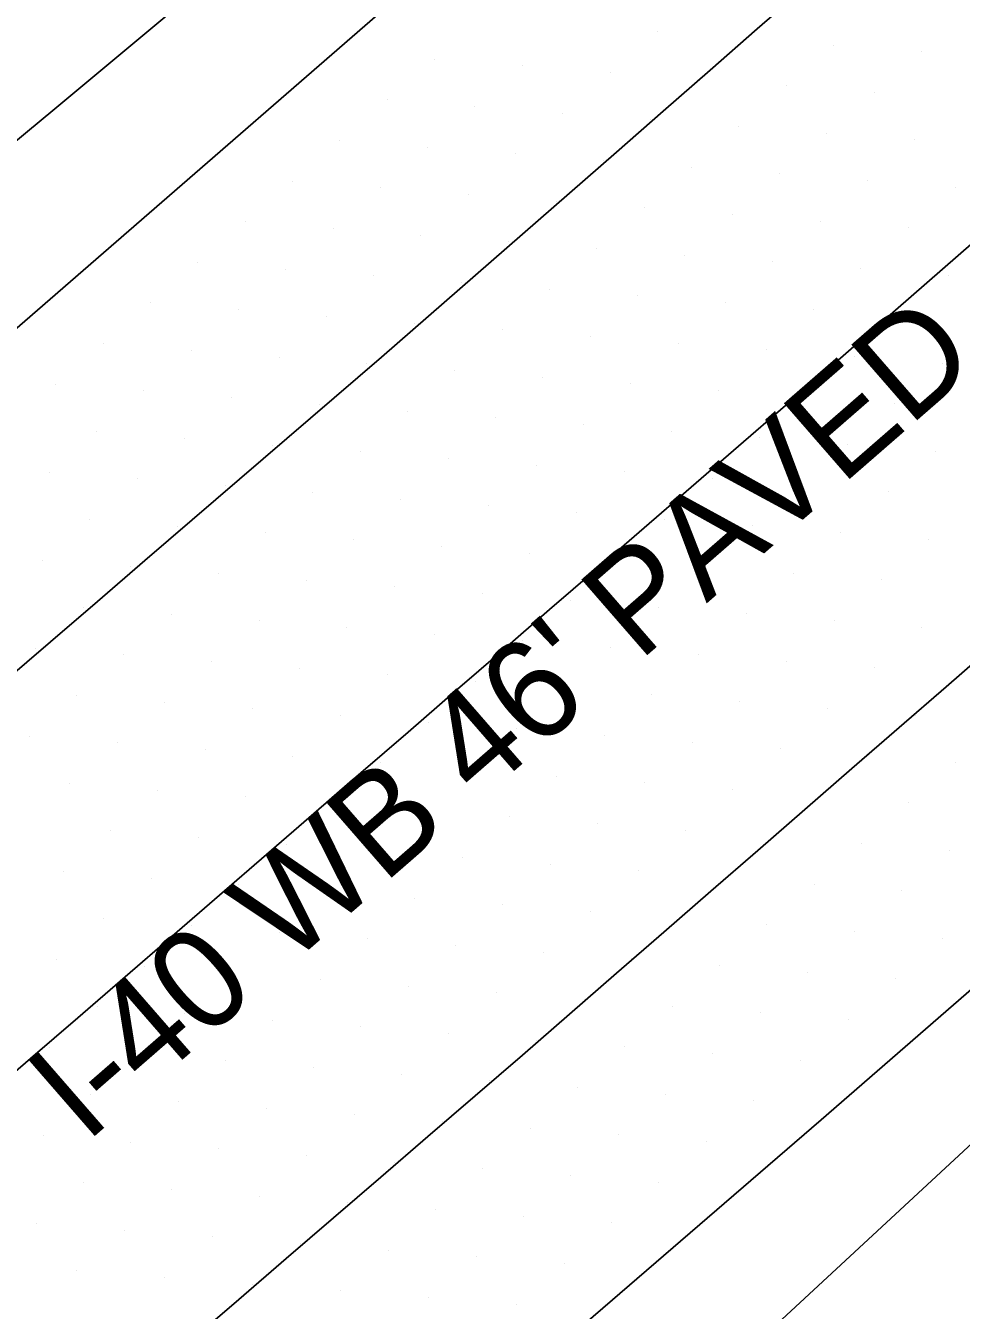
# Model space of a CAD drawing. Extents: x 1548934 to 1561348, y 809680 to 824075.
# Drawn here: x 1551676.3 to 1551713.8, y 810646.5 to 810698 of the extents above; entities that cross this region are included whole.
import ezdxf

# ---------------------------------------------------------------- set-up
doc = ezdxf.new("R2010")
doc.units = 0
for name, color, linetype in [('E_NCDOT_Vertical_Profile_Ground_Line', 7, 'Continuous'), ('Exist DTM Scan Elevation Point', 7, 'Continuous'), ('Exist Roads EOP Text', 7, 'Continuous'), ('P_RDY_Terminator_Cell', 7, 'Continuous'), ('PH Exist DTM Breakline', 7, 'Continuous')]:
    doc.layers.add(name, color=color, linetype=linetype)

msp = doc.modelspace()

# ---------------------------------------------------------------- linework, layer by layer
at = {"layer": 'E_NCDOT_Vertical_Profile_Ground_Line'}
for points in [[(1551623.114, 810640.529), (1551645.931, 810660.005), (1551668.609, 810679.564), (1551691.2, 810699.178), (1551713.871, 810718.824), (1551736.487, 810738.534), (1551759.39, 810757.969), (1551782.045, 810777.634), (1551804.648, 810797.259), (1551827.112, 810817.056), (1551849.55, 810836.968), (1551871.85, 810857.001), (1551894.133, 810877.042), (1551916.371, 810897.058), (1551938.535, 810917.275)], [(1551685.424, 810634.556), (1551708.169, 810654.186), (1551730.822, 810673.853), (1551753.618, 810693.379)]]:
    msp.add_lwpolyline(points, dxfattribs=at)
at = {"layer": 'Exist DTM Scan Elevation Point'}
for p, q in [((1551701.614, 810697.783), (1551701.614, 810697.783)), ((1551705.139, 810697.515), (1551705.139, 810697.515)), ((1551708.664, 810697.247), (1551708.664, 810697.247)), ((1551712.189, 810696.979), (1551712.189, 810696.979)), ((1551692.668, 810696.689), (1551692.668, 810696.689)), ((1551696.193, 810696.422), (1551696.193, 810696.422)), ((1551699.718, 810696.154), (1551699.718, 810696.154)), ((1551703.242, 810695.886), (1551703.242, 810695.886)), ((1551706.768, 810695.618), (1551706.768, 810695.618)), ((1551710.293, 810695.35), (1551710.293, 810695.35)), ((1551690.771, 810695.061), (1551690.771, 810695.061)), ((1551694.296, 810694.793), (1551694.296, 810694.793)), ((1551697.821, 810694.525), (1551697.821, 810694.525)), ((1551701.346, 810694.257), (1551701.346, 810694.257)), ((1551704.871, 810693.989), (1551704.871, 810693.989)), ((1551708.396, 810693.722), (1551708.396, 810693.722)), ((1551688.875, 810693.432), (1551688.875, 810693.432)), ((1551692.4, 810693.164), (1551692.4, 810693.164)), ((1551711.922, 810693.454), (1551711.922, 810693.454)), ((1551695.925, 810692.896), (1551695.925, 810692.896)), ((1551699.45, 810692.628), (1551699.45, 810692.628)), ((1551702.975, 810692.36), (1551702.975, 810692.36)), ((1551686.979, 810691.803), (1551686.979, 810691.803)), ((1551706.5, 810692.093), (1551706.5, 810692.093)), ((1551710.025, 810691.825), (1551710.025, 810691.825)), ((1551690.503, 810691.535), (1551690.503, 810691.535)), ((1551694.028, 810691.267), (1551694.028, 810691.267)), ((1551713.551, 810691.557), (1551713.551, 810691.557)), ((1551697.553, 810690.999), (1551697.553, 810690.999)), ((1551701.079, 810690.731), (1551701.079, 810690.731)), ((1551685.082, 810690.174), (1551685.082, 810690.174)), ((1551704.604, 810690.464), (1551704.604, 810690.464)), ((1551708.129, 810690.196), (1551708.129, 810690.196)), ((1551688.607, 810689.906), (1551688.607, 810689.906)), ((1551692.132, 810689.638), (1551692.132, 810689.638)), ((1551711.654, 810689.929), (1551711.654, 810689.929)), ((1551695.657, 810689.37), (1551695.657, 810689.37)), ((1551699.182, 810689.102), (1551699.182, 810689.102)), ((1551683.186, 810688.545), (1551683.186, 810688.545)), ((1551702.707, 810688.835), (1551702.707, 810688.835)), ((1551706.233, 810688.567), (1551706.233, 810688.567)), ((1551686.711, 810688.277), (1551686.711, 810688.277)), ((1551690.236, 810688.009), (1551690.236, 810688.009)), ((1551709.758, 810688.3), (1551709.758, 810688.3)), ((1551713.283, 810688.032), (1551713.283, 810688.032)), ((1551693.761, 810687.741), (1551693.761, 810687.741)), ((1551697.286, 810687.474), (1551697.286, 810687.474)), ((1551700.811, 810687.206), (1551700.811, 810687.206)), ((1551681.29, 810686.916), (1551681.29, 810686.916)), ((1551684.814, 810686.648), (1551684.814, 810686.648)), ((1551704.336, 810686.938), (1551704.336, 810686.938)), ((1551707.861, 810686.671), (1551707.861, 810686.671)), ((1551688.339, 810686.38), (1551688.339, 810686.38)), ((1551691.864, 810686.112), (1551691.864, 810686.112)), ((1551711.387, 810686.403), (1551711.387, 810686.403)), ((1551695.389, 810685.845), (1551695.389, 810685.845)), ((1551698.915, 810685.577), (1551698.915, 810685.577)), ((1551679.393, 810685.287), (1551679.393, 810685.287)), ((1551682.918, 810685.019), (1551682.918, 810685.019)), ((1551702.44, 810685.309), (1551702.44, 810685.309)), ((1551705.965, 810685.042), (1551705.965, 810685.042)), ((1551686.443, 810684.751), (1551686.443, 810684.751)), ((1551689.968, 810684.483), (1551689.968, 810684.483)), ((1551709.49, 810684.774), (1551709.49, 810684.774)), ((1551713.015, 810684.506), (1551713.015, 810684.506)), ((1551693.493, 810684.216), (1551693.493, 810684.216)), ((1551697.018, 810683.948), (1551697.018, 810683.948)), ((1551677.497, 810683.658), (1551677.497, 810683.658)), ((1551681.022, 810683.39), (1551681.022, 810683.39)), ((1551700.543, 810683.68), (1551700.543, 810683.68)), ((1551704.069, 810683.413), (1551704.069, 810683.413)), ((1551684.547, 810683.122), (1551684.547, 810683.122)), ((1551688.071, 810682.854), (1551688.071, 810682.854)), ((1551707.594, 810683.145), (1551707.594, 810683.145)), ((1551711.119, 810682.877), (1551711.119, 810682.877)), ((1551691.597, 810682.587), (1551691.597, 810682.587)), ((1551695.122, 810682.319), (1551695.122, 810682.319)), ((1551698.647, 810682.051), (1551698.647, 810682.051)), ((1551679.125, 810681.761), (1551679.125, 810681.761)), ((1551682.65, 810681.493), (1551682.65, 810681.493)), ((1551702.172, 810681.784), (1551702.172, 810681.784)), ((1551705.697, 810681.516), (1551705.697, 810681.516)), ((1551686.175, 810681.225), (1551686.175, 810681.225)), ((1551689.7, 810680.958), (1551689.7, 810680.958)), ((1551709.223, 810681.248), (1551709.223, 810681.248)), ((1551712.748, 810680.981), (1551712.748, 810680.981)), ((1551693.225, 810680.69), (1551693.225, 810680.69)), ((1551696.751, 810680.422), (1551696.751, 810680.422)), ((1551677.229, 810680.132), (1551677.229, 810680.132)), ((1551680.754, 810679.864), (1551680.754, 810679.864)), ((1551700.276, 810680.155), (1551700.276, 810680.155)), ((1551703.801, 810679.887), (1551703.801, 810679.887)), ((1551684.279, 810679.597), (1551684.279, 810679.597)), ((1551687.804, 810679.329), (1551687.804, 810679.329)), ((1551707.326, 810679.619), (1551707.326, 810679.619)), ((1551710.851, 810679.352), (1551710.851, 810679.352)), ((1551691.329, 810679.061), (1551691.329, 810679.061)), ((1551694.854, 810678.794), (1551694.854, 810678.794)), ((1551678.857, 810678.236), (1551678.857, 810678.236)), ((1551698.38, 810678.526), (1551698.38, 810678.526)), ((1551701.905, 810678.258), (1551701.905, 810678.258)), ((1551682.382, 810677.968), (1551682.382, 810677.968)), ((1551685.908, 810677.7), (1551685.908, 810677.7)), ((1551705.43, 810677.991), (1551705.43, 810677.991)), ((1551708.955, 810677.723), (1551708.955, 810677.723)), ((1551689.433, 810677.432), (1551689.433, 810677.432)), ((1551712.48, 810677.455), (1551712.48, 810677.455)), ((1551692.958, 810677.165), (1551692.958, 810677.165)), ((1551696.483, 810676.897), (1551696.483, 810676.897)), ((1551676.961, 810676.607), (1551676.961, 810676.607)), ((1551680.486, 810676.339), (1551680.486, 810676.339)), ((1551700.008, 810676.629), (1551700.008, 810676.629)), ((1551703.533, 810676.362), (1551703.533, 810676.362)), ((1551684.011, 810676.071), (1551684.011, 810676.071)), ((1551687.536, 810675.803), (1551687.536, 810675.803)), ((1551707.058, 810676.094), (1551707.058, 810676.094)), ((1551710.584, 810675.826), (1551710.584, 810675.826)), ((1551691.061, 810675.536), (1551691.061, 810675.536)), ((1551694.587, 810675.268), (1551694.587, 810675.268)), ((1551678.59, 810674.71), (1551678.59, 810674.71)), ((1551698.112, 810675), (1551698.112, 810675)), ((1551701.637, 810674.733), (1551701.637, 810674.733)), ((1551682.115, 810674.442), (1551682.115, 810674.442)), ((1551685.64, 810674.174), (1551685.64, 810674.174)), ((1551705.162, 810674.465), (1551705.162, 810674.465)), ((1551708.687, 810674.197), (1551708.687, 810674.197)), ((1551689.165, 810673.907), (1551689.165, 810673.907)), ((1551692.69, 810673.639), (1551692.69, 810673.639)), ((1551712.212, 810673.93), (1551712.212, 810673.93)), ((1551676.693, 810673.081), (1551676.693, 810673.081)), ((1551696.216, 810673.372), (1551696.216, 810673.372)), ((1551699.741, 810673.104), (1551699.741, 810673.104)), ((1551680.218, 810672.813), (1551680.218, 810672.813)), ((1551683.744, 810672.545), (1551683.744, 810672.545)), ((1551703.266, 810672.836), (1551703.266, 810672.836)), ((1551706.791, 810672.568), (1551706.791, 810672.568)), ((1551687.269, 810672.278), (1551687.269, 810672.278)), ((1551710.316, 810672.301), (1551710.316, 810672.301)), ((1551690.794, 810672.01), (1551690.794, 810672.01)), ((1551694.319, 810671.743), (1551694.319, 810671.743)), ((1551678.322, 810671.184), (1551678.322, 810671.184)), ((1551697.844, 810671.475), (1551697.844, 810671.475)), ((1551701.369, 810671.207), (1551701.369, 810671.207)), ((1551681.847, 810670.917), (1551681.847, 810670.917)), ((1551685.372, 810670.649), (1551685.372, 810670.649)), ((1551704.894, 810670.939), (1551704.894, 810670.939)), ((1551708.42, 810670.672), (1551708.42, 810670.672)), ((1551688.898, 810670.381), (1551688.898, 810670.381)), ((1551692.423, 810670.114), (1551692.423, 810670.114)), ((1551711.945, 810670.404), (1551711.945, 810670.404)), ((1551676.426, 810669.555), (1551676.426, 810669.555)), ((1551695.948, 810669.846), (1551695.948, 810669.846)), ((1551699.473, 810669.578), (1551699.473, 810669.578)), ((1551679.951, 810669.288), (1551679.951, 810669.288)), ((1551683.476, 810669.02), (1551683.476, 810669.02)), ((1551702.998, 810669.31), (1551702.998, 810669.31)), ((1551706.523, 810669.043), (1551706.523, 810669.043)), ((1551687.001, 810668.752), (1551687.001, 810668.752)), ((1551690.526, 810668.485), (1551690.526, 810668.485)), ((1551710.049, 810668.775), (1551710.049, 810668.775)), ((1551713.574, 810668.508), (1551713.574, 810668.508)), ((1551694.051, 810668.217), (1551694.051, 810668.217)), ((1551697.577, 810667.949), (1551697.577, 810667.949)), ((1551678.054, 810667.659), (1551678.054, 810667.659)), ((1551701.102, 810667.681), (1551701.102, 810667.681)), ((1551704.627, 810667.414), (1551704.627, 810667.414)), ((1551681.58, 810667.391), (1551681.58, 810667.391)), ((1551685.105, 810667.123), (1551685.105, 810667.123)), ((1551708.152, 810667.146), (1551708.152, 810667.146)), ((1551711.678, 810666.879), (1551711.678, 810666.879)), ((1551688.63, 810666.856), (1551688.63, 810666.856)), ((1551692.155, 810666.588), (1551692.155, 810666.588)), ((1551695.68, 810666.32), (1551695.68, 810666.32)), ((1551699.205, 810666.053), (1551699.205, 810666.053)), ((1551679.683, 810665.762), (1551679.683, 810665.762)), ((1551683.208, 810665.495), (1551683.208, 810665.495)), ((1551702.73, 810665.785), (1551702.73, 810665.785)), ((1551706.256, 810665.518), (1551706.256, 810665.518)), ((1551686.734, 810665.227), (1551686.734, 810665.227)), ((1551690.259, 810664.959), (1551690.259, 810664.959)), ((1551709.782, 810665.25), (1551709.782, 810665.25)), ((1551713.308, 810664.983), (1551713.308, 810664.983)), ((1551693.784, 810664.691), (1551693.784, 810664.691)), ((1551697.309, 810664.424), (1551697.309, 810664.424)), ((1551677.787, 810664.133), (1551677.787, 810664.133)), ((1551681.312, 810663.866), (1551681.312, 810663.866)), ((1551700.834, 810664.156), (1551700.834, 810664.156)), ((1551704.359, 810663.888), (1551704.359, 810663.888)), ((1551684.837, 810663.598), (1551684.837, 810663.598)), ((1551688.362, 810663.33), (1551688.362, 810663.33)), ((1551707.885, 810663.622), (1551707.885, 810663.622)), ((1551711.411, 810663.354), (1551711.411, 810663.354)), ((1551691.887, 810663.062), (1551691.887, 810663.062)), ((1551695.412, 810662.795), (1551695.412, 810662.795)), ((1551698.938, 810662.527), (1551698.938, 810662.527)), ((1551702.463, 810662.26), (1551702.463, 810662.26)), ((1551679.416, 810662.237), (1551679.416, 810662.237)), ((1551682.941, 810661.969), (1551682.941, 810661.969)), ((1551705.989, 810661.993), (1551705.989, 810661.993)), ((1551686.466, 810661.701), (1551686.466, 810661.701)), ((1551689.991, 810661.433), (1551689.991, 810661.433)), ((1551709.515, 810661.725), (1551709.515, 810661.725)), ((1551713.041, 810661.459), (1551713.041, 810661.459)), ((1551693.516, 810661.166), (1551693.516, 810661.166)), ((1551697.041, 810660.898), (1551697.041, 810660.898)), ((1551677.519, 810660.608), (1551677.519, 810660.608)), ((1551681.044, 810660.34), (1551681.044, 810660.34)), ((1551700.567, 810660.631), (1551700.567, 810660.631)), ((1551704.093, 810660.364), (1551704.093, 810660.364)), ((1551684.57, 810660.072), (1551684.57, 810660.072)), ((1551688.095, 810659.805), (1551688.095, 810659.805)), ((1551707.618, 810660.097), (1551707.618, 810660.097)), ((1551711.144, 810659.83), (1551711.144, 810659.83)), ((1551691.62, 810659.537), (1551691.62, 810659.537)), ((1551695.145, 810659.269), (1551695.145, 810659.269)), ((1551679.148, 810658.711), (1551679.148, 810658.711)), ((1551698.67, 810659.002), (1551698.67, 810659.002)), ((1551702.196, 810658.735), (1551702.196, 810658.735)), ((1551682.673, 810658.443), (1551682.673, 810658.443)), ((1551686.198, 810658.176), (1551686.198, 810658.176)), ((1551705.722, 810658.468), (1551705.722, 810658.468)), ((1551709.248, 810658.201), (1551709.248, 810658.201)), ((1551689.723, 810657.908), (1551689.723, 810657.908)), ((1551693.249, 810657.64), (1551693.249, 810657.64)), ((1551696.774, 810657.373), (1551696.774, 810657.373)), ((1551700.3, 810657.106), (1551700.3, 810657.106)), ((1551677.252, 810657.082), (1551677.252, 810657.082)), ((1551680.777, 810656.814), (1551680.777, 810656.814)), ((1551703.826, 810656.839), (1551703.826, 810656.839)), ((1551684.302, 810656.547), (1551684.302, 810656.547)), ((1551687.827, 810656.279), (1551687.827, 810656.279)), ((1551707.352, 810656.572), (1551707.352, 810656.572)), ((1551691.352, 810656.011), (1551691.352, 810656.011)), ((1551694.877, 810655.744), (1551694.877, 810655.744)), ((1551678.88, 810655.186), (1551678.88, 810655.186)), ((1551698.403, 810655.477), (1551698.403, 810655.477)), ((1551701.929, 810655.21), (1551701.929, 810655.21)), ((1551682.405, 810654.918), (1551682.405, 810654.918)), ((1551685.93, 810654.65), (1551685.93, 810654.65)), ((1551705.455, 810654.943), (1551705.455, 810654.943)), ((1551689.456, 810654.383), (1551689.456, 810654.383)), ((1551692.981, 810654.115), (1551692.981, 810654.115)), ((1551676.984, 810653.557), (1551676.984, 810653.557)), ((1551696.507, 810653.848), (1551696.507, 810653.848)), ((1551700.033, 810653.581), (1551700.033, 810653.581)), ((1551680.509, 810653.289), (1551680.509, 810653.289)), ((1551684.034, 810653.021), (1551684.034, 810653.021)), ((1551703.559, 810653.314), (1551703.559, 810653.314)), ((1551687.559, 810652.754), (1551687.559, 810652.754)), ((1551691.085, 810652.486), (1551691.085, 810652.486)), ((1551694.611, 810652.219), (1551694.611, 810652.219)), ((1551698.136, 810651.952), (1551698.136, 810651.952)), ((1551678.613, 810651.66), (1551678.613, 810651.66)), ((1551701.662, 810651.685), (1551701.662, 810651.685)), ((1551682.138, 810651.392), (1551682.138, 810651.392)), ((1551685.663, 810651.125), (1551685.663, 810651.125)), ((1551689.188, 810650.857), (1551689.188, 810650.857)), ((1551692.714, 810650.59), (1551692.714, 810650.59)), ((1551676.716, 810650.031), (1551676.716, 810650.031)), ((1551696.24, 810650.323), (1551696.24, 810650.323)), ((1551699.766, 810650.056), (1551699.766, 810650.056)), ((1551680.241, 810649.763), (1551680.241, 810649.763)), ((1551683.767, 810649.496), (1551683.767, 810649.496)), ((1551687.292, 810649.228), (1551687.292, 810649.228)), ((1551690.818, 810648.961), (1551690.818, 810648.961)), ((1551694.344, 810648.694), (1551694.344, 810648.694)), ((1551697.87, 810648.427), (1551697.87, 810648.427)), ((1551678.345, 810648.134), (1551678.345, 810648.134)), ((1551681.87, 810647.867), (1551681.87, 810647.867)), ((1551685.396, 810647.599), (1551685.396, 810647.599)), ((1551688.921, 810647.332), (1551688.921, 810647.332)), ((1551692.447, 810647.065), (1551692.447, 810647.065)), ((1551695.973, 810646.798), (1551695.973, 810646.798))]:
    msp.add_line(p, q, dxfattribs=at)
at = {"layer": 'P_RDY_Terminator_Cell'}
for points in [[(1551675.381, 810671.701), (1551677.277, 810673.331), (1551679.173, 810674.96), (1551681.069, 810676.59), (1551682.964, 810678.22), (1551684.86, 810679.85), (1551686.756, 810681.48), (1551688.651, 810683.109), (1551690.547, 810684.739), (1551692.431, 810686.383), (1551694.314, 810688.028), (1551696.196, 810689.672), (1551698.079, 810691.317), (1551699.962, 810692.962), (1551701.845, 810694.606), (1551703.728, 810696.251), (1551705.611, 810697.896), (1551707.494, 810699.54)], [(1551714.294, 810689.364), (1551712.407, 810687.723), (1551710.521, 810686.082), (1551708.634, 810684.442), (1551706.743, 810682.807), (1551704.853, 810681.172), (1551702.962, 810679.536), (1551701.071, 810677.901), (1551699.18, 810676.265), (1551697.289, 810674.63), (1551695.399, 810672.994), (1551693.508, 810671.359), (1551691.617, 810669.723), (1551689.726, 810668.088), (1551687.835, 810666.452), (1551685.944, 810664.817), (1551684.054, 810663.181), (1551682.163, 810661.546), (1551680.272, 810659.91), (1551678.381, 810658.275), (1551676.485, 810656.646), (1551674.589, 810655.016)], [(1551715.066, 810673.18), (1551713.179, 810671.54), (1551711.293, 810669.9), (1551709.406, 810668.26), (1551707.519, 810666.62), (1551705.632, 810664.98), (1551703.746, 810663.339), (1551701.859, 810661.699), (1551699.972, 810660.059), (1551698.085, 810658.419), (1551696.199, 810656.779), (1551694.306, 810655.146), (1551692.411, 810653.514), (1551690.517, 810651.882), (1551688.623, 810650.251), (1551686.729, 810648.619), (1551684.835, 810646.988), (1551682.94, 810645.356)]]:
    msp.add_lwpolyline(points, dxfattribs=at)
at = {"layer": 'PH Exist DTM Breakline'}
for points in [[(1551623.76, 810648.551), (1551656.195, 810677.073), (1551677.461, 810694.698), (1551698.697, 810712.408), (1551715.857, 810726.522), (1551742.572, 810749.311), (1551752.288, 810758.175), (1551762.621, 810768.49), (1551773.345, 810779.04), (1551777.174, 810783.436), (1551784.866, 810789.211), (1551813.809, 810816.109), (1551821.1, 810822.214), (1551833.215, 810830.987), (1551840.823, 810836.732)], [(1551782.675, 810715.1), (1551773.007, 810705.306), (1551748.224, 810683.207), (1551726.249, 810664.382), (1551697.139, 810637.424), (1551676.304, 810619.385), (1551647.753, 810594.047)]]:
    msp.add_lwpolyline(points, dxfattribs=at)

# ---------------------------------------------------------------- texts
at = {"layer": 'Exist Roads EOP Text'}
msp.add_text("I-40 WB 46' PAVED", height=4.02, rotation=41.0309, dxfattribs=at).set_placement((1551678.684, 810653.207))

doc.saveas('drawing.dxf')
